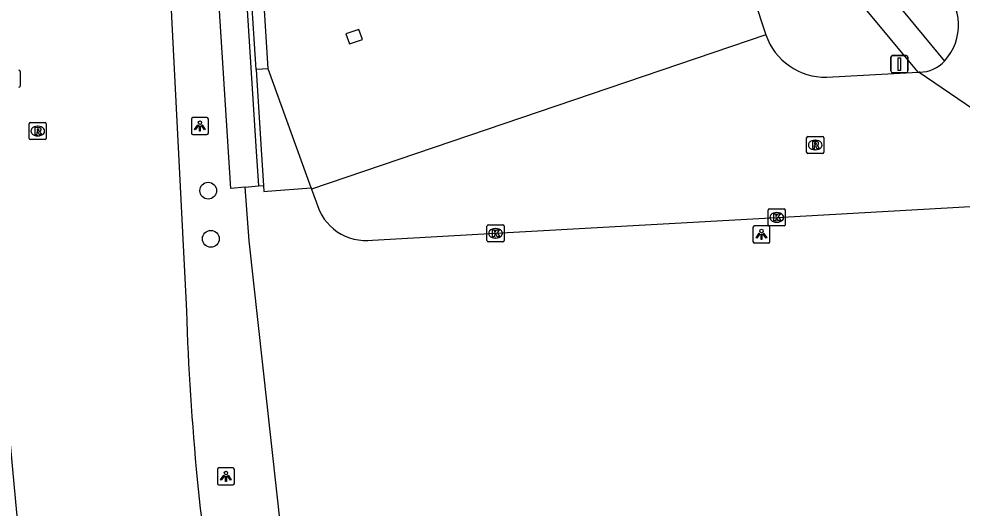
# Model space of a CAD drawing. Extents: x 155018 to 156648, y 383980 to 385733.
# Drawn here: x 156006.4 to 156061.5, y 385171 to 385199.5 of the extents above; entities that cross this region are included whole.
import ezdxf

# ---------------------------------------------------------------- set-up
doc = ezdxf.new("R2010")
doc.units = 0
for name, color, linetype in [('IMGEO_Berm_groen', 7, 'Continuous'), ('IMGEO_Berm_halfverhard', 7, 'Continuous'), ('IMGEO_Boom', 7, 'Continuous'), ('IMGEO_Kolk', 7, 'Continuous'), ('IMGEO_Lichtpunt', 7, 'Continuous'), ('IMGEO_Muur', 7, 'Continuous'), ('IMGEO_Rijbaan_lokaal_gesloten', 7, 'Continuous'), ('IMGEO_Rijbaan_lokaal_open', 7, 'Continuous'), ('IMGEO_Rijbaan_regionaal_gesloten', 7, 'Continuous'), ('IMGEO_Rioolput', 7, 'Continuous'), ('IMGEO_Verkeersbordpaal', 7, 'Continuous'), ('IMGEO_Voetpad_open', 7, 'Continuous')]:
    doc.layers.add(name, color=color, linetype=linetype)

msp = doc.modelspace()

# ---------------------------------------------------------------- linework, layer by layer
at = {"layer": 'IMGEO_Berm_groen'}
for points in [[(156023.572, 385152.906), (156019.87, 385186.586), (156019.621, 385189.721)], [(156020.404, 385189.791), (156020.691, 385189.817)]]:
    msp.add_lwpolyline(points, dxfattribs=at)
at = {"layer": 'IMGEO_Berm_halfverhard'}
for points in [[(156020.267, 385196.573), (156020.561, 385191.889), (156020.691, 385189.817)], [(156020.691, 385189.817), (156020.713, 385189.467), (156020.937, 385189.485), (156023.475, 385189.691)]]:
    msp.add_lwpolyline(points, dxfattribs=at)
at = {"layer": 'IMGEO_Boom'}
for centre in [(156017.474, 385189.516), (156017.623, 385186.705)]:
    msp.add_circle(centre, 0.489, dxfattribs=at)
at = {"layer": 'IMGEO_Kolk'}
for p, q in [((156050.139, 385187.531), (156050.139, 385188.383)), ((156050.214, 385188.457), (156051.066, 385188.457)), ((156050.627, 385188.237), (156050.652, 385188.237)), ((156051.14, 385188.383), (156051.14, 385187.531)), ((156033.811, 385187.53), (156034.663, 385187.53)), ((156050.65, 385187.677), (156050.625, 385187.677)), ((156033.736, 385186.604), (156033.736, 385187.456)), ((156034.224, 385187.31), (156034.249, 385187.31)), ((156034.737, 385187.456), (156034.737, 385186.604)), ((156051.066, 385187.457), (156050.214, 385187.457)), ((156034.663, 385186.53), (156033.811, 385186.53)), ((156034.247, 385186.75), (156034.222, 385186.75))]:
    msp.add_line(p, q, dxfattribs=at)
for points in [[(156050.139, 385187.531), (156050.139, 385188.383)], [(156050.214, 385188.457), (156051.066, 385188.457)], [(156050.46, 385188.157), (156050.583, 385188.157), (156050.583, 385188.006), (156050.713, 385188.157), (156050.877, 385188.157), (156050.731, 385188.006), (156050.884, 385187.757), (156050.732, 385187.757), (156050.647, 385187.921), (156050.583, 385187.854), (156050.583, 385187.757), (156050.46, 385187.757), (156050.46, 385188.157)], [(156051.14, 385188.383), (156051.14, 385187.531)], [(156033.811, 385187.53), (156034.663, 385187.53)], [(156033.736, 385186.604), (156033.736, 385187.456)], [(156034.057, 385187.23), (156034.18, 385187.23), (156034.18, 385187.079), (156034.31, 385187.23), (156034.474, 385187.23), (156034.328, 385187.079), (156034.481, 385186.83), (156034.329, 385186.83), (156034.244, 385186.994), (156034.18, 385186.927), (156034.18, 385186.83), (156034.057, 385186.83), (156034.057, 385187.23)], [(156034.737, 385187.456), (156034.737, 385186.604)], [(156051.066, 385187.457), (156050.214, 385187.457)], [(156034.663, 385186.53), (156033.811, 385186.53)]]:
    msp.add_lwpolyline(points, dxfattribs=at)
for centre, start, end in [((156050.216, 385188.381), 91.552, 178.448), ((156050.216, 385188.381), 91.552, 178.448), ((156051.064, 385188.381), 1.552, 88.448), ((156051.064, 385188.381), 1.552, 88.448), ((156033.813, 385187.454), 91.552, 178.448), ((156033.813, 385187.454), 91.552, 178.448), ((156034.661, 385187.454), 1.552, 88.448), ((156034.661, 385187.454), 1.552, 88.448), ((156050.216, 385187.533), 181.552, 268.448), ((156050.216, 385187.533), 181.552, 268.448), ((156051.064, 385187.533), 271.552, 358.448), ((156051.064, 385187.533), 271.552, 358.448), ((156033.813, 385186.606), 181.552, 268.448), ((156033.813, 385186.606), 181.552, 268.448), ((156034.661, 385186.606), 271.552, 358.448), ((156034.661, 385186.606), 271.552, 358.448)]:
    msp.add_arc(centre, 0.0765, start, end, dxfattribs=at)
for centre, major_axis, ratio, start_param, end_param in [((156050.626, 385187.957), (-0.387, 0.002), 0.722429, 4.712389, 7.853982), ((156050.651, 385187.957), (-0.39, 0.002), 0.717154, 1.570796, 4.712389), ((156034.223, 385187.03), (-0.387, 0.002), 0.722429, 4.712389, 7.853982), ((156034.248, 385187.03), (-0.39, 0.002), 0.717154, 1.570796, 4.712389)]:
    msp.add_ellipse(centre, major_axis=major_axis, ratio=ratio, start_param=start_param, end_param=end_param, dxfattribs=at)
at = {"layer": 'IMGEO_Lichtpunt'}
for p, q in [((156016.489, 385193.685), (156016.489, 385192.878)), ((156016.489, 385193.685), (156016.489, 385192.878)), ((156017.391, 385193.78), (156016.583, 385193.78)), ((156017.391, 385193.78), (156016.583, 385193.78)), ((156017.485, 385192.878), (156017.485, 385193.685)), ((156017.485, 385192.878), (156017.485, 385193.685)), ((156016.583, 385192.784), (156017.391, 385192.784)), ((156016.583, 385192.784), (156017.391, 385192.784)), ((156050.151, 385187.461), (156049.343, 385187.461)), ((156050.151, 385187.461), (156049.343, 385187.461)), ((156049.249, 385187.366), (156049.249, 385186.559)), ((156049.249, 385187.366), (156049.249, 385186.559)), ((156050.245, 385186.559), (156050.245, 385187.366)), ((156050.245, 385186.559), (156050.245, 385187.366)), ((156049.343, 385186.465), (156050.151, 385186.465)), ((156049.343, 385186.465), (156050.151, 385186.465)), ((156018.007, 385173.256), (156018.007, 385172.449)), ((156018.007, 385173.256), (156018.007, 385172.449)), ((156018.909, 385173.351), (156018.101, 385173.351)), ((156018.909, 385173.351), (156018.101, 385173.351)), ((156019.003, 385172.449), (156019.003, 385173.256)), ((156019.003, 385172.449), (156019.003, 385173.256)), ((156018.101, 385172.355), (156018.909, 385172.355)), ((156018.101, 385172.355), (156018.909, 385172.355))]:
    msp.add_line(p, q, dxfattribs=at)
for points in [[(156016.863, 385193.349), (156016.902, 385193.321), (156016.714, 385193.059), (156016.676, 385193.086), (156016.863, 385193.349)], [(156016.965, 385193.301), (156017.012, 385193.301), (156017.012, 385192.979), (156016.965, 385192.979), (156016.965, 385193.301)], [(156017.075, 385193.321), (156017.113, 385193.348), (156017.3, 385193.086), (156017.261, 385193.058), (156017.075, 385193.321)], [(156049.623, 385187.03), (156049.662, 385187.002), (156049.474, 385186.74), (156049.436, 385186.767), (156049.623, 385187.03)], [(156049.725, 385186.982), (156049.772, 385186.982), (156049.772, 385186.66), (156049.725, 385186.66), (156049.725, 385186.982)], [(156049.835, 385187.002), (156049.873, 385187.029), (156050.06, 385186.767), (156050.021, 385186.739), (156049.835, 385187.002)], [(156018.381, 385172.92), (156018.42, 385172.892), (156018.232, 385172.63), (156018.194, 385172.657), (156018.381, 385172.92)], [(156018.483, 385172.872), (156018.53, 385172.872), (156018.53, 385172.55), (156018.483, 385172.55), (156018.483, 385172.872)], [(156018.593, 385172.892), (156018.631, 385172.919), (156018.818, 385172.657), (156018.779, 385172.629), (156018.593, 385172.892)]]:
    msp.add_lwpolyline(points, dxfattribs=at)
for centre in [(156016.988, 385193.483), (156049.748, 385187.164), (156018.506, 385173.054)]:
    msp.add_circle(centre, 0.0994, dxfattribs=at)
for centre, start, end in [((156016.583, 385193.685), 90, 180), ((156016.583, 385193.685), 90, 180), ((156017.391, 385193.685), 0, 90), ((156017.391, 385193.685), 0, 90), ((156016.583, 385192.878), 180, 270), ((156016.583, 385192.878), 180, 270), ((156017.391, 385192.878), 270, 0), ((156017.391, 385192.878), 270, 360), ((156049.343, 385187.366), 90, 180), ((156049.343, 385187.366), 90, 180), ((156050.151, 385187.366), 0, 90), ((156050.151, 385187.366), 0, 90), ((156049.343, 385186.559), 180, 270), ((156049.343, 385186.559), 180, 270), ((156050.151, 385186.559), 270, 0), ((156050.151, 385186.559), 270, 360), ((156018.101, 385173.256), 90, 180), ((156018.101, 385173.256), 90, 180), ((156018.909, 385173.256), 0, 90), ((156018.909, 385173.256), 0, 90), ((156018.101, 385172.449), 180, 270), ((156018.101, 385172.449), 180, 270), ((156018.909, 385172.449), 270, 0), ((156018.909, 385172.449), 270, 360)]:
    msp.add_arc(centre, 0.0946, start, end, dxfattribs=at)
at = {"layer": 'IMGEO_Muur'}
msp.add_lwpolyline([(156025.709, 385198.08), (156026.467, 385198.337), (156026.267, 385198.924), (156025.51, 385198.667), (156025.709, 385198.08)], dxfattribs=at)
at = {"layer": 'IMGEO_Rijbaan_lokaal_gesloten'}
for points in [[(156020.977, 385196.617), (156020.72, 385200.712)], [(156049.295, 385200.737), (156050.003, 385198.603)], [(156050.003, 385198.603), (156023.505, 385189.608)], [(156023.475, 385189.691), (156020.977, 385196.617)], [(156058.986, 385196.426), (156058.949, 385196.424)], [(156058.949, 385196.424), (156069.8, 385189.037)], [(156023.475, 385189.691), (156023.505, 385189.608)]]:
    msp.add_lwpolyline(points, dxfattribs=at)
for centre, radius, start, end in [((156058.124, 385199.178), 3.119, 317.601, 46.4158), ((156058.96, 385198.409), 1.983, 270.7371, 317.725)]:
    msp.add_arc(centre, radius, start, end, dxfattribs=at)
at = {"layer": 'IMGEO_Rijbaan_lokaal_open'}
for points in [[(156053.554, 385196.128), (156058.883, 385196.421)], [(156058.883, 385196.421), (156058.949, 385196.424)], [(156023.505, 385189.608), (156023.776, 385188.856)], [(156027.063, 385186.632), (156034.237, 385187.03), (156050.64, 385187.957), (156068.78, 385188.987), (156069.8, 385189.037)]]:
    msp.add_lwpolyline(points, dxfattribs=at)
for centre, radius, start, end in [((156053.492, 385199.824), 3.696, 199.2846, 270.9635), ((156026.679, 385189.606), 2.998, 194.4792, 277.3559)]:
    msp.add_arc(centre, radius, start, end, dxfattribs=at)
at = {"layer": 'IMGEO_Rijbaan_regionaal_gesloten'}
msp.add_lwpolyline([(156014.284, 385223.373), (156014.305, 385222.197), (156014.385, 385218.361), (156016.2, 385182.508)], dxfattribs=at)
for centre, radius, start, end in [((156512, 385221.878), 508.282, 184.25157, 187.29628), ((156177.245, 385187.879), 161.135, 181.91003, 185.41662), ((156766.033, 385252.249), 753.418, 186.063248, 187.433345)]:
    msp.add_arc(centre, radius, start, end, dxfattribs=at)
at = {"layer": 'IMGEO_Rioolput'}
for p, q in [((156006.5, 385196.472), (156006.5, 385195.62)), ((156007.027, 385192.566), (156007.027, 385193.418)), ((156007.102, 385193.492), (156007.954, 385193.492)), ((156007.515, 385193.272), (156007.54, 385193.272)), ((156008.028, 385193.418), (156008.028, 385192.566)), ((156007.954, 385192.492), (156007.102, 385192.492)), ((156007.538, 385192.712), (156007.513, 385192.712)), ((156052.383, 385191.755), (156052.383, 385192.607)), ((156052.458, 385192.681), (156053.31, 385192.681)), ((156052.871, 385192.461), (156052.896, 385192.461)), ((156053.384, 385192.607), (156053.384, 385191.755)), ((156052.894, 385191.901), (156052.869, 385191.901)), ((156053.31, 385191.681), (156052.458, 385191.681))]:
    msp.add_line(p, q, dxfattribs=at)
for points in [[(156006.5, 385196.472), (156006.5, 385195.62)], [(156007.027, 385192.566), (156007.027, 385193.418)], [(156007.102, 385193.492), (156007.954, 385193.492)], [(156007.616, 385193.19), (156007.364, 385193.192), (156007.364, 385192.792)], [(156007.542, 385193.111), (156007.488, 385193.111), (156007.488, 385193.03)], [(156007.488, 385193.03), (156007.54, 385193.03)], [(156008.028, 385193.418), (156008.028, 385192.566)], [(156007.954, 385192.492), (156007.102, 385192.492)], [(156007.364, 385192.792), (156007.488, 385192.792), (156007.488, 385192.954), (156007.499, 385192.954)], [(156007.546, 385192.925), (156007.617, 385192.792), (156007.757, 385192.792), (156007.692, 385192.918)], [(156052.383, 385191.755), (156052.383, 385192.607)], [(156052.458, 385192.681), (156053.31, 385192.681)], [(156053.384, 385192.607), (156053.384, 385191.755)], [(156052.972, 385192.379), (156052.72, 385192.381), (156052.72, 385191.981)], [(156052.72, 385191.981), (156052.844, 385191.981), (156052.844, 385192.143), (156052.855, 385192.143)], [(156052.898, 385192.3), (156052.844, 385192.3), (156052.844, 385192.219)], [(156052.844, 385192.219), (156052.896, 385192.219)], [(156052.902, 385192.114), (156052.973, 385191.981), (156053.113, 385191.981), (156053.048, 385192.107)], [(156053.31, 385191.681), (156052.458, 385191.681)]]:
    msp.add_lwpolyline(points, dxfattribs=at)
for centre, radius, start, end in [((156006.424, 385196.47), 0.0765, 1.552, 88.448), ((156006.424, 385196.47), 0.0765, 1.552, 88.448), ((156006.424, 385195.622), 0.0765, 271.552, 358.448), ((156006.424, 385195.622), 0.0765, 271.552, 358.448), ((156007.104, 385193.416), 0.0765, 91.552, 178.448), ((156007.104, 385193.416), 0.0765, 91.552, 178.448), ((156007.524, 385193.219), 0.19, 274.7715, 282.9687), ((156007.548, 385193.015), 0.0964, 77.0061, 93.1865), ((156007.562, 385193.072), 0.0378, 276.6634, 79.6772), ((156007.615, 385193.08), 0.109, 350.3612, 89.416), ((156007.613, 385193.08), 0.112, 277.5842, 350.9817), ((156007.597, 385192.865), 0.108, 29.5134, 73.7905), ((156007.952, 385193.416), 0.0765, 1.552, 88.448), ((156007.952, 385193.416), 0.0765, 1.552, 88.448), ((156007.104, 385192.568), 0.0765, 181.552, 268.448), ((156007.104, 385192.568), 0.0765, 181.552, 268.448), ((156007.498, 385192.901), 0.0533, 26.0293, 88.6989), ((156007.952, 385192.568), 0.0765, 271.552, 358.448), ((156007.952, 385192.568), 0.0765, 271.552, 358.448), ((156052.46, 385192.605), 0.0765, 91.552, 178.448), ((156052.46, 385192.605), 0.0765, 91.552, 178.448), ((156053.308, 385192.605), 0.0765, 1.552, 88.448), ((156053.308, 385192.605), 0.0765, 1.552, 88.448), ((156052.854, 385192.09), 0.0533, 26.0293, 88.6989), ((156052.88, 385192.408), 0.19, 274.7715, 282.9687), ((156052.904, 385192.204), 0.0964, 77.0061, 93.1865), ((156052.918, 385192.261), 0.0378, 276.6634, 79.6772), ((156052.971, 385192.269), 0.109, 350.3612, 89.416), ((156052.969, 385192.269), 0.112, 277.5842, 350.9817), ((156052.953, 385192.054), 0.108, 29.5134, 73.7905), ((156052.46, 385191.757), 0.0765, 181.552, 268.448), ((156052.46, 385191.757), 0.0765, 181.552, 268.448), ((156053.308, 385191.757), 0.0765, 271.552, 358.448), ((156053.308, 385191.757), 0.0765, 271.552, 358.448)]:
    msp.add_arc(centre, radius, start, end, dxfattribs=at)
for centre, major_axis, ratio, start_param, end_param in [((156007.514, 385192.992), (-0.387, 0.002), 0.722429, 4.712389, 7.853982), ((156007.539, 385192.992), (-0.39, 0.002), 0.717154, 1.570796, 4.712389), ((156052.87, 385192.181), (-0.387, 0.002), 0.722429, 4.712389, 7.853982), ((156052.895, 385192.181), (-0.39, 0.002), 0.717154, 1.570796, 4.712389)]:
    msp.add_ellipse(centre, major_axis=major_axis, ratio=ratio, start_param=start_param, end_param=end_param, dxfattribs=at)
at = {"layer": 'IMGEO_Verkeersbordpaal'}
for p, q in [((156057.397, 385197.396), (156058.187, 385197.396)), ((156058.187, 385197.396), (156057.397, 385197.396)), ((156057.297, 385196.496), (156057.297, 385197.296)), ((156057.297, 385197.296), (156057.297, 385196.496)), ((156058.287, 385197.296), (156058.287, 385196.496)), ((156058.287, 385196.496), (156058.287, 385197.296)), ((156058.187, 385196.396), (156057.397, 385196.396)), ((156057.397, 385196.396), (156058.187, 385196.396))]:
    msp.add_line(p, q, dxfattribs=at)
msp.add_lwpolyline([(156057.717, 385197.271), (156057.867, 385197.271), (156057.867, 385196.521), (156057.717, 385196.521), (156057.717, 385197.271)], dxfattribs=at)
for centre, start, end in [((156057.397, 385197.296), 90, 180), ((156057.397, 385197.296), 90, 180), ((156058.187, 385197.296), 0, 90), ((156058.187, 385197.296), 360, 90), ((156057.397, 385196.496), 180, 270), ((156057.397, 385196.496), 180, 270), ((156058.187, 385196.496), 270, 0), ((156058.187, 385196.496), 270, 0)]:
    msp.add_arc(centre, 0.1, start, end, dxfattribs=at)
at = {"layer": 'IMGEO_Voetpad_open'}
for points in [[(156041.577, 385219.861), (156060.428, 385197.075)], [(156019.621, 385189.721), (156018.796, 385189.647), (156016.906, 385219.253)], [(156018.51, 385219.325), (156020.276, 385191.792), (156020.404, 385189.791)], [(156020.267, 385196.573), (156020.022, 385200.478), (156019.969, 385201.332), (156019.423, 385209.853)], [(156058.883, 385196.421), (156053.991, 385202.33)], [(156020.977, 385196.617), (156020.267, 385196.573)], [(156019.621, 385189.721), (156020.404, 385189.791)]]:
    msp.add_lwpolyline(points, dxfattribs=at)

doc.saveas('drawing.dxf')
